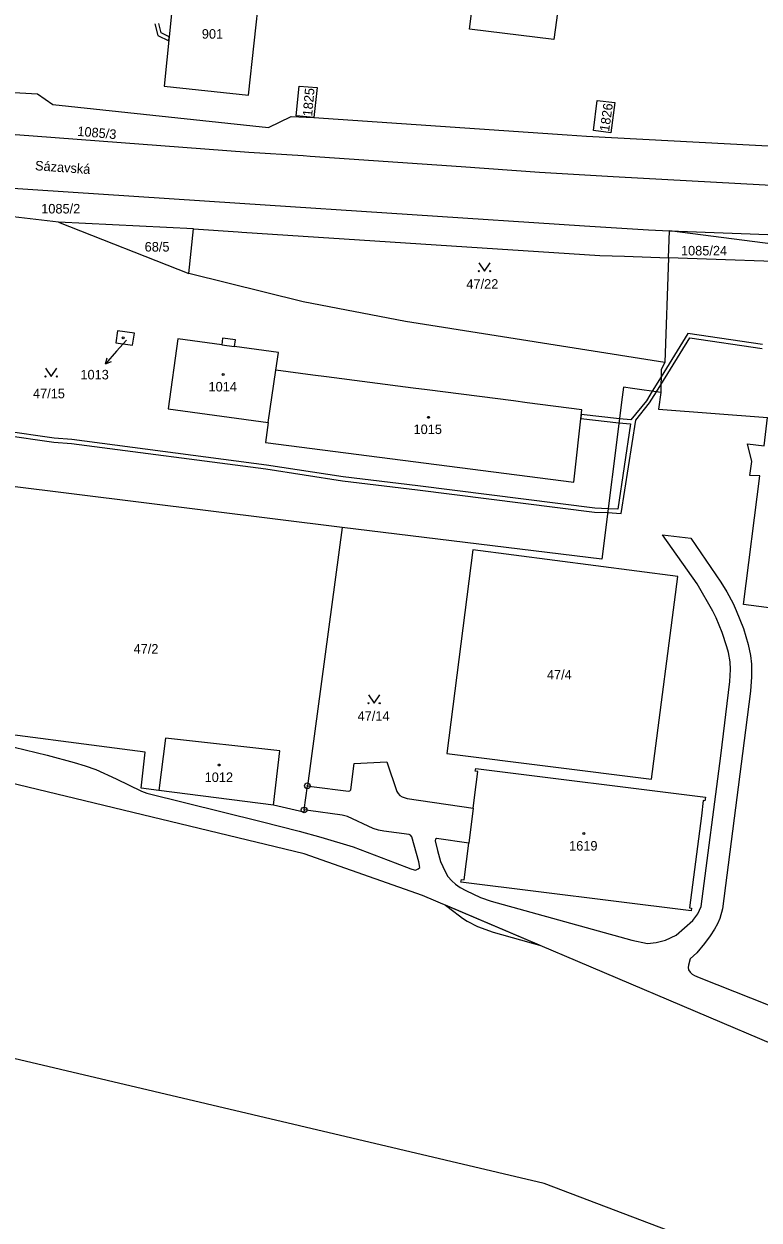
# Model space of a CAD drawing. Extents: x -680203 to -673936, y -1102717 to -1093650.
# Drawn here: x -679182.5 to -679051.6, y -1098763.5 to -1098550.5 of the extents above; entities that cross this region are included whole.
import ezdxf

# ---------------------------------------------------------------- set-up
doc = ezdxf.new("R2010")
doc.units = 0
for name, color, linetype in [('SOxx02xx_Koleje_param další_Popis10', 7, 'Continuous'), ('SOxx02xx_Staničení_Popis10', 7, 'Continuous'), ('SOxxxxxx_Koleje_hlavní_body_Popis10', 7, 'Continuous'), ('SOxxxxxx_Koleje_LN_parametry_Popis10', 7, 'Continuous'), ('SOxxxxxx_Koleje_param další_Popis10', 7, 'Continuous'), ('SOxxxxxx_Osa_bod_P', 7, 'Continuous'), ('SOxxxxxx_Staničení_Popis10', 7, 'Continuous'), ('x_prac', 7, 'Continuous')]:
    doc.layers.add(name, color=color, linetype=linetype)

msp = doc.modelspace()

# ---------------------------------------------------------------- linework, layer by layer
at = {"layer": 'SOxx02xx_Koleje_param další_Popis10'}
for centre, radius in [((-679131.98, -1098686.19), 0.5), ((-679131.98, -1098686.19), 0.0303), ((-679132.56, -1098690.49), 0.5), ((-679132.56, -1098690.49), 0.0303)]:
    msp.add_circle(centre, radius, dxfattribs=at)
at = {"layer": 'SOxx02xx_Staničení_Popis10'}
for p, q in [((-679165.95, -1098608.79), (-679167.92, -1098611.05)), ((-679164.21, -1098606.81), (-679165.95, -1098608.79)), ((-679167.92, -1098611.05), (-679167.64, -1098609.97)), ((-679167.92, -1098611.05), (-679166.88, -1098610.63))]:
    msp.add_line(p, q, dxfattribs=at)
at = {"layer": 'SOxxxxxx_Koleje_hlavní_body_Popis10'}
for points in [[(-679101.45, -1098593.04), (-679100.45, -1098594.54), (-679099.45, -1098593.04)], [(-679178.6, -1098611.79), (-679177.6, -1098613.29), (-679176.6, -1098611.79)], [(-679121.1, -1098669.99), (-679120.1, -1098671.49), (-679119.1, -1098669.99)]]:
    msp.add_lwpolyline(points, dxfattribs=at)
for centre in [(-679101.45, -1098594.54), (-679099.45, -1098594.54), (-679178.6, -1098613.29), (-679176.6, -1098613.29), (-679121.1, -1098671.49), (-679119.1, -1098671.49)]:
    msp.add_circle(centre, 0.1, dxfattribs=at)
at = {"layer": 'SOxxxxxx_Koleje_LN_parametry_Popis10'}
for points in [[(-679159.17, -1098550.5), (-679158.62, -1098552.59), (-679156.67, -1098553.54), (-679156.59, -1098552.8), (-679158.02, -1098552.1), (-679158.45, -1098550.46)], [(-679186.22, -1098623.67), (-679177.13, -1098624.99), (-679174.01, -1098625.21), (-679139.37, -1098629.76), (-679125.73, -1098631.88), (-679112.38, -1098633.49), (-679080.86, -1098637.44), (-679078.52, -1098637.55), (-679076.1, -1098637.67), (-679073.48, -1098621.06), (-679071.04, -1098618.01), (-679069.81, -1098616.03), (-679069.03, -1098614.76), (-679063.86, -1098606.41), (-679051.02, -1098608.31)], [(-679050.92, -1098607.61), (-679064.21, -1098605.65), (-679068.99, -1098613.38), (-679070.57, -1098615.92), (-679071.61, -1098617.61), (-679074.37, -1098621.04), (-679076.41, -1098620.85), (-679083.24, -1098620.09), (-679083.31, -1098620.79), (-679076.5, -1098621.55), (-679074.46, -1098621.74), (-679076.69, -1098636.94), (-679078.44, -1098636.86), (-679080.8, -1098636.74), (-679112.29, -1098632.79), (-679125.63, -1098631.18), (-679139.27, -1098629.07), (-679173.94, -1098624.51), (-679177.06, -1098624.29), (-679186.13, -1098622.97)]]:
    msp.add_lwpolyline(points, dxfattribs=at)
msp.add_lwpolyline([(-679098.9, -1098712.28), (-679090.66, -1098714.59), (-679107.39, -1098707.47), (-679104.89, -1098709.36), (-679104.38, -1098709.76), (-679103.51, -1098710.32), (-679101.7, -1098711.27)], close=True, dxfattribs=at)
at = {"layer": 'SOxxxxxx_Koleje_param další_Popis10'}
for centre in [(-679164.81, -1098606.41), (-679146.98, -1098612.94), (-679110.44, -1098620.57), (-679147.67, -1098682.49), (-679082.77, -1098694.7)]:
    msp.add_circle(centre, 0.175, dxfattribs=at)
at = {"layer": 'SOxxxxxx_Staničení_Popis10'}
msp.add_line((-679147.24, -1098607.67), (-679144.97, -1098607.97), dxfattribs=at)
at = {"layer": 'x_prac'}
for p, q in [((-679176.28, -1098585.84), (-679186.41, -1098584.64)), ((-679152.28, -1098587.01), (-679176.28, -1098585.84)), ((-679176.28, -1098585.84), (-679153.1, -1098594.96)), ((-679153.1, -1098594.96), (-679152.28, -1098587.01)), ((-679152.28, -1098587.01), (-679144.3, -1098587.56)), ((-679071.23, -1098587.19), (-679067.52, -1098587.34)), ((-679067.69, -1098592.15), (-679067.52, -1098587.34)), ((-679023.02, -1098593.15), (-679067.52, -1098587.34)), ((-679067.52, -1098587.34), (-679040.29, -1098588.41)), ((-679067.69, -1098592.15), (-679068.32, -1098610.78)), ((-679068.32, -1098610.78), (-679068.96, -1098612.08)), ((-679138.95, -1098621.49), (-679137.6, -1098612.2)), ((-679068.96, -1098612.08), (-679069.06, -1098616.13)), ((-679125.78, -1098640.22), (-679131.98, -1098686.19)), ((-679138.03, -1098689.64), (-679158.45, -1098687.03)), ((-679132.56, -1098690.49), (-679131.98, -1098686.19)), ((-679102.44, -1098690.17), (-679103.23, -1098696.43)), ((-679062.22, -1098720.36), (-679045.81, -1098726.87))]:
    msp.add_line(p, q, dxfattribs=at)
for points in [[(-679102.53, -1098546.84), (-679100.32, -1098529.08), (-679085.22, -1098531.04), (-679085.71, -1098534.9), (-679086.84, -1098543.65), (-679087.65, -1098549.84), (-679088.09, -1098553.31), (-679103.1, -1098551.43), (-679102.53, -1098546.84)], [(-679140.43, -1098544.64), (-679140, -1098540.76), (-679155.23, -1098539.28), (-679157.48, -1098561.6), (-679142.47, -1098563.19), (-679140.43, -1098544.64)], [(-678903.28, -1098557.95), (-678928.91, -1098564.28), (-678943.76, -1098567.85), (-678966.88, -1098572.76), (-678971.6, -1098573.69), (-678982.27, -1098575.37), (-678989.19, -1098576.65), (-679006.16, -1098578.84), (-679015.52, -1098579.01), (-679023.33, -1098579.28), (-679037.21, -1098579.21), (-679042.25, -1098579.5), (-679050.47, -1098579.2), (-679077.53, -1098577.77), (-679090.67, -1098576.96), (-679104.61, -1098575.94), (-679131.51, -1098574.1), (-679132.75, -1098574.02), (-679142.38, -1098573.41), (-679180.81, -1098570.47), (-679213.51, -1098568.04), (-679217.22, -1098567.74), (-679219.83, -1098567.51)], [(-679223.89, -1098560.44), (-679180.06, -1098562.95), (-679177.32, -1098564.87), (-679138.93, -1098568.96), (-679134.88, -1098566.97), (-679130.85, -1098567.19), (-679085.75, -1098570.24), (-679082.28, -1098570.5), (-679032.12, -1098573.17), (-679028.63, -1098573.39), (-679027.48, -1098573)], [(-679130.85, -1098567.19), (-679133.97, -1098566.86), (-679133.42, -1098561.59), (-679130.24, -1098561.84), (-679130.85, -1098567.19)], [(-679081.04, -1098569.51), (-679080.38, -1098564.14), (-679077.23, -1098564.53), (-679077.92, -1098569.91), (-679081.04, -1098569.51)], [(-679339.23, -1098569.31), (-679314.15, -1098570.93), (-679275.4, -1098573.63), (-679249.26, -1098575.51), (-679144.01, -1098582.45), (-679082.62, -1098586.45), (-679071.23, -1098587.19)], [(-679144.3, -1098587.56), (-679143.65, -1098587.6), (-679079.9, -1098591.74), (-679075.51, -1098591.86), (-679067.69, -1098592.15)], [(-679023.02, -1098593.15), (-679040.55, -1098593.14), (-679067.69, -1098592.15)], [(-679068.32, -1098610.78), (-679114.52, -1098603.49), (-679132.72, -1098600.01), (-679153.1, -1098594.96)], [(-679166.09, -1098607.28), (-679163.1, -1098607.72), (-679162.79, -1098605.6), (-679165.77, -1098605.16), (-679166.09, -1098607.28)], [(-679137.6, -1098612.2), (-679137.13, -1098609.02), (-679144.97, -1098607.97), (-679144.8, -1098606.75), (-679147.07, -1098606.45), (-679147.24, -1098607.67), (-679155.08, -1098606.62), (-679156.75, -1098619.05), (-679138.95, -1098621.49)], [(-679138.95, -1098621.49), (-679139.46, -1098625.04), (-679084.56, -1098632.12), (-679083.14, -1098619.22), (-679092.83, -1098617.97), (-679095.28, -1098617.65), (-679110.68, -1098615.67), (-679113.12, -1098615.35), (-679128.55, -1098613.36), (-679131.01, -1098613.05), (-679137.6, -1098612.2)], [(-679069.06, -1098616.13), (-679074.1, -1098615.43), (-679075.7, -1098615.21), (-679075.92, -1098617)], [(-679075.92, -1098617), (-679079.57, -1098645.82), (-679125.78, -1098640.22)], [(-679069.06, -1098616.13), (-679069.48, -1098619.1), (-679050.06, -1098620.61)], [(-679039.28, -1098655.88), (-679054.35, -1098653.89), (-679051.44, -1098631.02), (-679053.22, -1098630.94), (-679052.86, -1098628.42), (-679053.6, -1098625.29), (-679050.66, -1098625.65), (-679050.06, -1098620.61)], [(-679125.78, -1098640.22), (-679185.45, -1098632.8), (-679188.43, -1098632.43), (-679194.58, -1098675.84)], [(-679103.23, -1098696.43), (-679109, -1098695.58), (-679109.18, -1098695.72), (-679109.22, -1098696.01), (-679108.82, -1098697.74), (-679108.25, -1098699.65), (-679107.46, -1098701.47), (-679106.97, -1098702.35), (-679106.28, -1098703.1), (-679105.6, -1098703.74), (-679104.75, -1098704.33), (-679103.77, -1098704.86), (-679101.14, -1098706.11), (-679099.27, -1098706.76), (-679074.23, -1098713.71), (-679071.41, -1098714.3), (-679069.85, -1098714.09), (-679068.2, -1098713.68), (-679066.29, -1098712.78), (-679063.35, -1098710.21), (-679062.45, -1098709.02), (-679061.86, -1098707.66), (-679058.33, -1098680.83), (-679056.73, -1098667.6), (-679056.62, -1098665.49), (-679056.72, -1098664.09), (-679057, -1098662.47), (-679057.27, -1098661.44), (-679058.13, -1098658.89), (-679059.22, -1098656.29), (-679059.79, -1098655.1), (-679062.58, -1098650.24), (-679068.76, -1098641.48), (-679063.69, -1098642.09), (-679058.38, -1098649.93), (-679057.31, -1098651.64), (-679056.19, -1098653.72), (-679055.63, -1098654.95), (-679054.32, -1098658.16), (-679053.47, -1098661.01), (-679053.06, -1098662.99), (-679052.89, -1098664.53), (-679052.87, -1098666.78), (-679053.1, -1098669.35), (-679053.96, -1098676.29), (-679057.29, -1098702.1), (-679058.05, -1098708.1), (-679058.55, -1098709.85), (-679058.93, -1098710.75), (-679059.51, -1098711.75), (-679060.25, -1098712.9), (-679061.26, -1098714.3), (-679062.64, -1098715.96), (-679063.81, -1098717.01), (-679064.1, -1098718.13), (-679064.17, -1098718.53), (-679064.11, -1098718.97), (-679063.83, -1098719.37), (-679063.47, -1098719.72), (-679063.07, -1098719.97), (-679062.22, -1098720.36)], [(-679107.18, -1098680.47), (-679070.71, -1098685.03), (-679065.99, -1098648.89), (-679102.53, -1098644.16), (-679107.18, -1098680.47)], [(-679111.46, -1098705.74), (-679132.56, -1098698.29), (-679200.49, -1098681.93), (-679242.57, -1098671.79), (-679279.14, -1098668.03), (-679323.68, -1098664.68), (-679357.75, -1098660.39), (-679374.2, -1098655.82), (-679412.72, -1098645.66)], [(-678902.07, -1098794.22), (-678994.34, -1098793.28), (-679089.82, -1098757.03), (-679219.58, -1098726.45), (-679290.48, -1098715.53), (-679368.28, -1098699.15), (-679441.53, -1098681.76), (-679497.79, -1098663.1)], [(-679158.45, -1098687.03), (-679161.59, -1098686.63), (-679160.84, -1098680.19), (-679194.58, -1098675.84)], [(-679138.03, -1098689.64), (-679136.89, -1098679.99), (-679157.23, -1098677.69), (-679158.45, -1098687.03)], [(-679184.17, -1098679.33), (-679178.31, -1098680.75), (-679173.49, -1098682.02), (-679171.56, -1098682.61), (-679169.68, -1098683.3), (-679166.03, -1098684.97), (-679161.5, -1098687.16), (-679160.57, -1098687.49), (-679140.22, -1098692.55), (-679133.44, -1098694.27), (-679129.59, -1098695.34), (-679123.85, -1098697.09), (-679120.08, -1098698.46), (-679116.37, -1098699.9), (-679113.58, -1098700.99), (-679112.97, -1098701.18), (-679112.73, -1098701.19), (-679112.47, -1098701.12), (-679112.23, -1098700.98), (-679111.93, -1098700.75), (-679112.14, -1098699.72), (-679113.39, -1098695.29), (-679113.6, -1098694.99), (-679113.84, -1098694.88), (-679118.36, -1098694.28), (-679119.32, -1098694.09), (-679120.28, -1098693.78), (-679124.82, -1098691.65), (-679125.76, -1098691.43), (-679131.79, -1098690.6), (-679132.56, -1098690.49)], [(-679131.98, -1098686.19), (-679131.25, -1098686.29), (-679124.68, -1098687.14), (-679124.42, -1098687.08), (-679124.22, -1098686.89), (-679123.68, -1098682.24), (-679117.82, -1098681.95), (-679116.05, -1098687.18), (-679115.84, -1098687.58), (-679115.5, -1098687.9), (-679115.13, -1098688.14), (-679114.21, -1098688.45), (-679102.44, -1098690.17)], [(-679102.44, -1098690.17), (-679101.9, -1098685.94), (-679101.61, -1098683.63), (-679102.11, -1098683.56), (-679101.99, -1098683.12), (-679061.09, -1098688.23), (-679061.18, -1098688.87), (-679061.48, -1098688.84), (-679061.83, -1098691.54), (-679063.96, -1098707.92), (-679063.6, -1098707.96), (-679063.67, -1098708.49), (-679104.68, -1098703.34), (-679104.56, -1098702.91), (-679104.06, -1098702.97), (-679103.23, -1098696.43)], [(-679132.56, -1098690.49), (-679132.61, -1098690.89), (-679138.03, -1098689.64)], [(-679027.85, -1098741.23), (-679046.67, -1098733.28), (-679111.46, -1098705.74)]]:
    msp.add_lwpolyline(points, dxfattribs=at)

# ---------------------------------------------------------------- texts
at = {"layer": 'SOxx02xx_Staničení_Popis10'}
msp.add_text('Sázavská', height=1.7, rotation=356, dxfattribs=at).set_placement((-679180.52, -1098576.56))
at = {"layer": 'SOxxxxxx_Osa_bod_P'}
for s, p in [('901', (-679150.78, -1098553.14)), ('1085/2', (-679179.38, -1098584.27)), ('68/5', (-679160.96, -1098591.05)), ('1085/24', (-679065.46, -1098591.74)), ('47/22', (-679103.67, -1098597.67)), ('1013', (-679172.4, -1098613.82)), ('1014', (-679149.59, -1098615.97)), ('47/15', (-679180.85, -1098617.18)), ('1015', (-679113.08, -1098623.55)), ('47/2', (-679162.93, -1098662.65)), ('47/4', (-679089.33, -1098667.25)), ('47/14', (-679123.04, -1098674.61)), ('1012', (-679150.28, -1098685.52)), ('1619', (-679085.38, -1098697.73))]:
    msp.add_text(s, height=1.7, dxfattribs=at).set_placement(p)
for s, rotation, p in [('1825', 85, (-679131.14, -1098567.04)), ('1826', 82, (-679078.27, -1098569.77)), ('1085/3', 355, (-679173, -1098570.43))]:
    msp.add_text(s, height=1.7, rotation=rotation, dxfattribs=at).set_placement(p)

doc.saveas('drawing.dxf')
